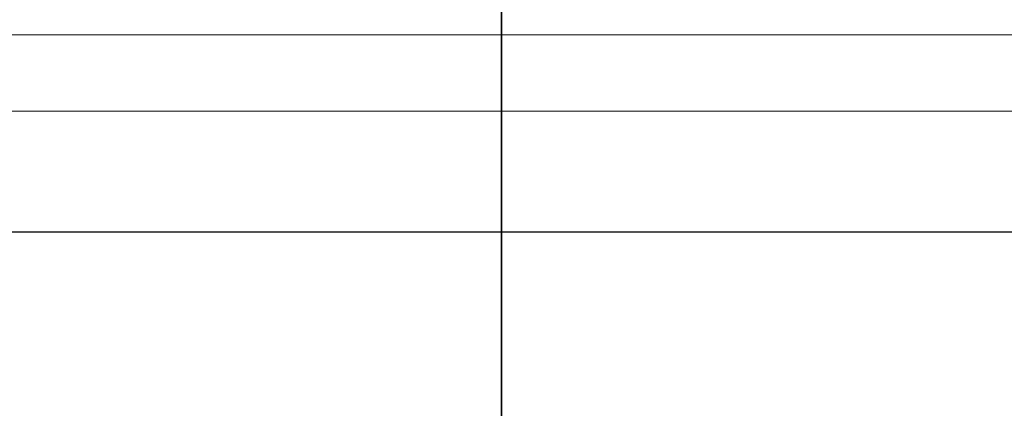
# Model space of a CAD drawing. Header units: millimetres. Extents: x -1465 to 393277, y -3788 to 454312.
# Tile 351 of 656: x 358010 to 358063, y 11919 to 11940. Entities that reach past the tile are written whole.
import ezdxf

# ---------------------------------------------------------------- set-up
doc = ezdxf.new("R2010")
doc.units = ezdxf.units.MM
doc.header["$XCLIPFRAME"] = 2
for name, color, linetype in [('EC-MTR_250-0_7OBJ', 8, 'Continuous'), ('FLUID-Wy2', 8, 'Continuous'), ('FLUID-Wy2-INS', 8, 'Continuous')]:
    doc.layers.add(name, color=color, linetype=linetype)
picture_1 = doc.add_image_def('image1.bmp', size_in_pixel=(951, 911))

msp = doc.modelspace()

# ---------------------------------------------------------------- linework, layer by layer
at = {"layer": 'EC-MTR_250-0_7OBJ', "color": 8, "linetype": 'Continuous', "lineweight": 35, "ltscale": 100}
msp.add_line((358036.279, 11943.602), (358036.279, 11885.102), dxfattribs=at)
at = {"layer": 'FLUID-Wy2', "color": 8, "linetype": 'Continuous', "lineweight": 18, "ltscale": 100}
msp.add_line((359592.8, 11939.217), (357532.8, 11939.217), dxfattribs=at)
at = {"layer": 'FLUID-Wy2', "color": 8, "linetype": 'Continuous', "lineweight": 25, "ltscale": 100}
msp.add_line((359607.8, 11928.61), (357517.8, 11928.61), dxfattribs=at)
at = {"layer": 'FLUID-Wy2-INS', "color": 8, "linetype": 'Continuous', "lineweight": 13, "ltscale": 100}
msp.add_line((359662.8, 11935.125), (357462.8, 11935.125), dxfattribs=at)

# ---------------------------------------------------------------- pictures from other files: only their frames are drawn
at = {"color": 8, "lineweight": 13}
image = msp.add_image(picture_1, insert=(357606.986, 12545.821), size_in_units=(1986.021, 1904.625), rotation=-90, dxfattribs=at)
image.set_boundary_path([(-0.5, -0.5), (950.5, 910.5)])

doc.saveas('drawing.dxf')
